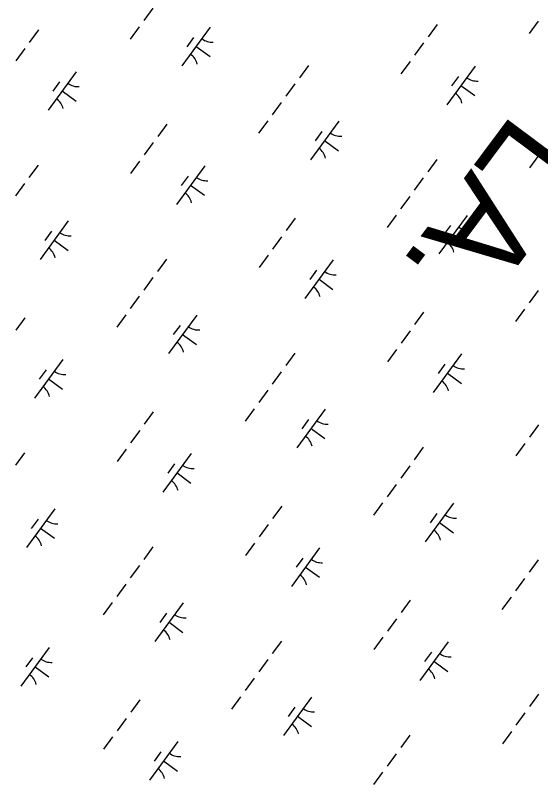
# Model space of a CAD drawing. Extents: x 3905714 to 3926767, y 183354 to 205755.
# Drawn here: x 3911535 to 3912083, y 190290 to 191093 of the extents above; entities that cross this region are included whole.
import ezdxf

# ---------------------------------------------------------------- set-up
doc = ezdxf.new("R2010")
doc.units = 0
doc.layers.add('V-TOPO-GNAM-IDEN', color=7, linetype='Continuous')
doc.layers.add('V-WETL-SWMP', color=7, linetype='Continuous')

msp = doc.modelspace()

# ---------------------------------------------------------------- linework, layer by layer
at = {"layer": 'V-WETL-SWMP'}
for p, q in [((3911678.1, 191100.84), (3911668.65, 191087.94)), ((3911975.18, 191084.02), (3911965.72, 191071.11)), ((3912080.59, 191087.31), (3912071.14, 191074.4)), ((3911558.51, 191078.19), (3911549.05, 191065.28)), ((3911663.92, 191081.48), (3911654.46, 191068.58)), ((3911738.1, 191081.15), (3911708.55, 191040.82)), ((3911720.65, 191070.39), (3911713.56, 191060.71)), ((3911544.32, 191058.83), (3911534.87, 191045.92)), ((3911723.33, 191060.99), (3911737.85, 191050.35)), ((3911961, 191064.66), (3911951.54, 191051.75)), ((3911946.81, 191045.3), (3911937.36, 191032.39)), ((3911598.15, 191034.64), (3911568.6, 190994.31)), ((3911840.65, 191041.26), (3911831.19, 191028.35)), ((3912014.82, 191040.46), (3911985.27, 191000.13)), ((3911997.37, 191029.7), (3911990.28, 191020.02)), ((3911580.69, 191023.87), (3911573.6, 191014.19)), ((3911826.47, 191021.9), (3911817.01, 191008.99)), ((3912000.05, 191020.3), (3912014.57, 191009.66)), ((3911583.37, 191014.47), (3911597.89, 191003.83)), ((3911812.28, 191002.54), (3911802.83, 190989.63)), ((3911692.69, 190979.88), (3911683.23, 190966.98)), ((3911798.1, 190983.18), (3911788.64, 190970.27)), ((3911872.28, 190982.85), (3911842.73, 190942.51)), ((3911854.83, 190972.08), (3911847.74, 190962.4)), ((3911857.51, 190962.68), (3911872.03, 190952.04)), ((3911678.5, 190960.52), (3911669.05, 190947.62)), ((3912080.99, 190946.99), (3912071.54, 190934.08)), ((3911664.32, 190941.16), (3911654.86, 190928.26)), ((3911974.83, 190942.95), (3911965.37, 190930.04)), ((3911558.16, 190937.13), (3911548.7, 190924.22)), ((3911732.33, 190936.33), (3911702.78, 190896)), ((3911714.87, 190925.57), (3911707.78, 190915.89)), ((3911960.65, 190923.59), (3911951.19, 190910.68)), ((3911543.97, 190917.77), (3911534.52, 190904.86)), ((3911717.55, 190916.17), (3911732.07, 190905.53)), ((3911946.46, 190904.23), (3911937.01, 190891.32)), ((3911826.87, 190881.58), (3911817.41, 190868.67)), ((3911932.28, 190884.87), (3911922.82, 190871.96)), ((3912006.46, 190884.54), (3911976.91, 190844.21)), ((3911589.79, 190878.72), (3911560.24, 190838.38)), ((3911989.01, 190873.78), (3911981.92, 190864.1)), ((3911572.33, 190867.95), (3911565.24, 190858.27)), ((3911575.01, 190858.55), (3911589.53, 190847.91)), ((3911812.68, 190862.22), (3911803.23, 190849.31)), ((3911991.69, 190864.38), (3912006.21, 190853.74)), ((3911798.5, 190842.86), (3911789.04, 190829.95)), ((3911692.34, 190838.82), (3911682.88, 190825.91)), ((3911866.51, 190838.03), (3911836.96, 190797.69)), ((3911849.05, 190827.26), (3911841.96, 190817.58)), ((3911678.15, 190819.46), (3911668.7, 190806.55)), ((3911851.73, 190817.86), (3911866.25, 190807.22)), ((3912080.64, 190805.92), (3912071.18, 190793.02)), ((3911663.97, 190800.1), (3911654.51, 190787.19)), ((3912066.46, 190786.56), (3912057, 190773.66)), ((3911544.37, 190777.45), (3911534.92, 190764.54)), ((3911649.78, 190780.74), (3911640.33, 190767.83)), ((3911723.97, 190780.41), (3911694.42, 190740.08)), ((3911961.05, 190783.27), (3911951.59, 190770.37)), ((3911706.51, 190769.64), (3911699.42, 190759.96)), ((3911946.86, 190763.91), (3911937.4, 190751.01)), ((3911709.19, 190760.24), (3911723.71, 190749.61)), ((3911932.68, 190744.55), (3911923.22, 190731.65)), ((3911826.52, 190740.51), (3911817.06, 190727.61)), ((3912000.69, 190739.72), (3911971.14, 190699.39)), ((3911584.01, 190733.9), (3911554.46, 190693.56)), ((3911983.23, 190728.95), (3911976.14, 190719.27)), ((3911566.56, 190723.13), (3911559.47, 190713.45)), ((3911812.33, 190721.15), (3911802.87, 190708.25)), ((3911569.24, 190713.73), (3911583.76, 190703.09)), ((3911985.91, 190719.55), (3912000.43, 190708.92)), ((3911798.15, 190701.79), (3911788.69, 190688.89)), ((3911783.96, 190682.43), (3911774.51, 190669.53)), ((3911858.15, 190682.11), (3911828.6, 190641.77)), ((3911678.55, 190679.14), (3911669.1, 190666.23)), ((3911840.69, 190671.34), (3911833.6, 190661.66)), ((3912081.04, 190665.61), (3912071.58, 190652.7)), ((3911664.37, 190659.78), (3911654.91, 190646.87)), ((3911843.37, 190661.94), (3911857.89, 190651.3)), ((3911650.18, 190640.42), (3911640.73, 190627.51)), ((3911960.69, 190642.21), (3911951.24, 190629.3)), ((3912066.86, 190646.25), (3912057.4, 190633.34)), ((3911544.02, 190636.38), (3911534.57, 190623.48)), ((3911718.19, 190635.59), (3911688.64, 190595.26)), ((3911700.74, 190624.82), (3911693.65, 190615.14)), ((3911946.51, 190622.85), (3911937.05, 190609.94)), ((3911703.42, 190615.42), (3911717.94, 190604.79)), ((3911932.33, 190603.49), (3911922.87, 190590.58)), ((3911918.14, 190584.13), (3911908.69, 190571.22)), ((3911575.65, 190577.97), (3911546.1, 190537.64)), ((3911812.73, 190580.84), (3911803.27, 190567.93)), ((3911992.33, 190583.8), (3911962.78, 190543.47)), ((3911974.87, 190573.03), (3911967.78, 190563.35)), ((3911558.2, 190567.21), (3911551.11, 190557.53)), ((3911798.55, 190561.48), (3911789.09, 190548.57)), ((3911977.55, 190563.63), (3911992.07, 190552.99)), ((3911560.88, 190557.81), (3911575.4, 190547.17)), ((3911678.2, 190538.08), (3911668.74, 190525.17)), ((3911784.36, 190542.12), (3911774.91, 190529.21)), ((3911852.37, 190537.28), (3911822.82, 190496.95)), ((3911834.92, 190526.52), (3911827.83, 190516.84)), ((3912080.69, 190524.54), (3912071.23, 190511.63)), ((3911664.02, 190518.72), (3911654.56, 190505.81)), ((3911837.6, 190517.12), (3911852.12, 190506.48)), ((3912066.51, 190505.18), (3912057.05, 190492.27)), ((3911649.83, 190499.36), (3911640.38, 190486.45)), ((3911635.65, 190480), (3911626.19, 190467.09)), ((3911709.83, 190479.67), (3911680.28, 190439.33)), ((3911946.91, 190482.53), (3911937.45, 190469.62)), ((3912052.32, 190485.82), (3912042.87, 190472.91)), ((3911692.38, 190468.9), (3911685.29, 190459.22)), ((3911695.06, 190459.5), (3911709.58, 190448.86)), ((3911932.73, 190463.17), (3911923.27, 190450.26)), ((3911812.38, 190439.77), (3911802.92, 190426.86)), ((3911918.54, 190443.81), (3911909.09, 190430.9)), ((3911569.88, 190433.15), (3911540.33, 190392.82)), ((3911986.55, 190438.98), (3911957, 190398.64)), ((3911969.1, 190428.21), (3911962.01, 190418.53)), ((3911552.42, 190422.39), (3911545.33, 190412.71)), ((3911798.2, 190420.41), (3911788.74, 190407.5)), ((3911971.78, 190418.81), (3911986.3, 190408.17)), ((3911555.1, 190412.99), (3911569.62, 190402.35)), ((3911784.01, 190401.05), (3911774.56, 190388.14)), ((3912081.09, 190384.22), (3912071.63, 190371.32)), ((3911664.42, 190378.4), (3911654.96, 190365.49)), ((3911769.83, 190381.69), (3911760.37, 190368.78)), ((3911844.01, 190381.36), (3911814.46, 190341.03)), ((3911826.56, 190370.6), (3911819.47, 190360.92)), ((3911650.23, 190359.04), (3911640.78, 190346.13)), ((3911829.24, 190361.2), (3911843.76, 190350.56)), ((3912066.91, 190364.86), (3912057.45, 190351.96)), ((3912052.72, 190345.5), (3912043.27, 190332.6)), ((3911636.05, 190339.68), (3911626.59, 190326.77)), ((3911704.06, 190334.85), (3911674.51, 190294.51)), ((3911946.56, 190341.46), (3911937.1, 190328.56)), ((3911686.6, 190324.08), (3911679.51, 190314.4)), ((3911932.38, 190322.1), (3911922.92, 190309.2)), ((3911689.28, 190314.68), (3911703.8, 190304.04)), ((3911918.19, 190302.74), (3911908.74, 190289.84))]:
    msp.add_line(p, q, dxfattribs=at)
for centre, start, end in [((3911739.84, 191083.13), 232.99998, 274.54364), ((3911707.19, 191038.57), 12.99998, 54.54364), ((3912016.56, 191042.44), 232.99998, 274.54364), ((3911599.89, 191036.61), 232.99998, 274.54364), ((3911983.91, 190997.88), 12.99998, 54.54364), ((3911567.24, 190992.05), 12.99998, 54.54364), ((3911874.02, 190984.82), 232.99998, 274.54364), ((3911841.37, 190940.26), 12.99998, 54.54364), ((3911734.07, 190938.31), 232.99998, 274.54364), ((3911701.42, 190893.74), 12.99998, 54.54364), ((3911591.53, 190880.69), 232.99998, 274.54364), ((3912008.2, 190886.52), 232.99998, 274.54364), ((3911558.88, 190836.13), 12.99998, 54.54364), ((3911975.55, 190841.95), 12.99998, 54.54364), ((3911868.25, 190840), 232.99998, 274.54364), ((3911835.6, 190795.44), 12.99998, 54.54364), ((3911725.71, 190782.39), 232.99998, 274.54364), ((3911693.06, 190737.82), 12.99998, 54.54364), ((3911585.75, 190735.87), 232.99998, 274.54364), ((3912002.43, 190741.7), 232.99998, 274.54364), ((3911553.1, 190691.31), 12.99998, 54.54364), ((3911969.78, 190697.13), 12.99998, 54.54364), ((3911859.89, 190684.08), 232.99998, 274.54364), ((3911827.24, 190639.52), 12.99998, 54.54364), ((3911719.93, 190637.56), 232.99998, 274.54364), ((3911687.28, 190593), 12.99998, 54.54364), ((3911994.07, 190585.77), 232.99998, 274.54364), ((3911577.39, 190579.95), 232.99998, 274.54364), ((3911961.42, 190541.21), 12.99998, 54.54364), ((3911544.74, 190535.39), 12.99998, 54.54364), ((3911854.11, 190539.26), 232.99998, 274.54364), ((3911821.46, 190494.7), 12.99998, 54.54364), ((3911711.57, 190481.64), 232.99998, 274.54364), ((3911678.92, 190437.08), 12.99998, 54.54364), ((3911988.29, 190440.95), 232.99998, 274.54364), ((3911571.62, 190435.13), 232.99998, 274.54364), ((3911955.64, 190396.39), 12.99998, 54.54364), ((3911538.97, 190390.56), 12.99998, 54.54364), ((3911845.75, 190383.34), 232.99998, 274.54364), ((3911813.1, 190338.77), 12.99998, 54.54364), ((3911705.8, 190336.82), 232.99998, 274.54364), ((3911673.15, 190292.26), 12.99998, 54.54364)]:
    msp.add_arc(centre, 17.62, start, end, dxfattribs=at)

# ---------------------------------------------------------------- texts
at = {"layer": 'V-TOPO-GNAM-IDEN'}
msp.add_text('LA.', height=100, rotation=233.27322, dxfattribs=at).set_placement((3912055.37, 190993.53))

doc.saveas('drawing.dxf')
